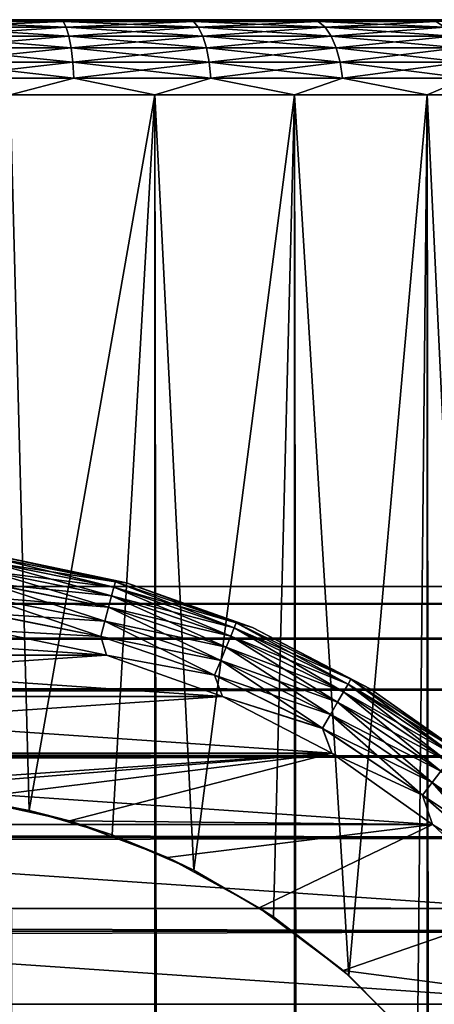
# Model space of a CAD drawing. Extents: x -265 to 265, y 0 to 1307.
# Tile 351 of 356: x 252.09 to 257.6, y 1286.92 to 1300. Entities that reach past the tile are written whole.
import ezdxf

# ---------------------------------------------------------------- set-up
doc = ezdxf.new("R2010")
doc.units = 0
doc.header["$LTSCALE"] = 81.481481
for name, color, linetype in [('118', 7, 'CONTINUOUS'), ('119', 7, 'CONTINUOUS'), ('120', 7, 'CONTINUOUS'), ('123', 7, 'CONTINUOUS'), ('124', 7, 'CONTINUOUS'), ('126', 7, 'CONTINUOUS'), ('129', 7, 'CONTINUOUS'), ('130', 7, 'CONTINUOUS'), ('134', 7, 'CONTINUOUS'), ('138', 7, 'CONTINUOUS'), ('142', 7, 'CONTINUOUS'), ('3', 7, 'CONTINUOUS')]:
    doc.layers.add(name, color=color, linetype=linetype)

msp = doc.modelspace()

# ---------------------------------------------------------------- linework, layer by layer
at = {"layer": '118', "color": 7, "linetype": 'CONTINUOUS'}
for points in [[(251.827, 1300, 13.88), (253.623, 1300, 13.523), (251.827, 1300, -13.88), (251.827, 1300, 13.88)], [(251.827, 1300, -13.88), (253.623, 1300, 13.523), (253.623, 1300, -13.523), (251.827, 1300, -13.88)], [(253.623, 1300, 13.523), (255.358, 1300, 12.934), (253.623, 1300, -13.523), (253.623, 1300, 13.523)], [(253.623, 1300, -13.523), (255.358, 1300, 12.934), (255.358, 1300, -12.934), (253.623, 1300, -13.523)], [(255.358, 1300, 12.934), (257, 1300, 12.124), (255.358, 1300, -12.934), (255.358, 1300, 12.934)], [(255.358, 1300, -12.934), (257, 1300, 12.124), (257, 1300, -12.124), (255.358, 1300, -12.934)], [(257, 1300, 12.124), (258.523, 1300, 11.107), (257, 1300, -12.124), (257, 1300, 12.124)], [(257, 1300, -12.124), (258.523, 1300, 11.107), (258.523, 1300, -11.107), (257, 1300, -12.124)]]:
    msp.add_3dface(points, dxfattribs=at)
at = {"layer": '119', "color": 7, "linetype": 'CONTINUOUS'}
for points in [[(251.958, 1, 14.872), (253.882, 1, 14.489), (251.958, 1299, 14.872), (251.958, 1, 14.872)], [(251.958, 1299, 14.872), (253.882, 1, 14.489), (253.882, 1299, 14.489), (251.958, 1299, 14.872)], [(253.882, 1, 14.489), (255.74, 1, 13.858), (253.882, 1299, 14.489), (253.882, 1, 14.489)], [(253.882, 1299, 14.489), (255.74, 1, 13.858), (255.74, 1299, 13.858), (253.882, 1299, 14.489)], [(255.74, 1, 13.858), (257.5, 1, 12.99), (255.74, 1299, 13.858), (255.74, 1, 13.858)], [(255.74, 1299, 13.858), (257.5, 1, 12.99), (257.5, 1299, 12.99), (255.74, 1299, 13.858)], [(257.5, 1, 12.99), (259.131, 1, 11.9), (257.5, 1299, 12.99), (257.5, 1, 12.99)], [(257.5, 1299, 12.99), (259.131, 1, 11.9), (259.131, 1299, 11.9), (257.5, 1299, 12.99)]]:
    msp.add_3dface(points, dxfattribs=at)
at = {"layer": '120', "color": 7, "linetype": 'CONTINUOUS'}
for points in [[(251.108, 1289.687, -14.959), (251.958, 1299, -14.872), (252.214, 1289.495, -14.836), (251.108, 1289.687, -14.959)], [(251.958, 1299, -14.872), (253.882, 1299, -14.489), (252.214, 1289.495, -14.836), (251.958, 1299, -14.872)], [(252.214, 1289.495, -14.836), (253.882, 1299, -14.489), (253.314, 1289.169, -14.629), (252.214, 1289.495, -14.836)], [(253.314, 1289.169, -14.629), (253.882, 1299, -14.489), (254.401, 1288.7, -14.34), (253.314, 1289.169, -14.629)], [(253.882, 1299, -14.489), (255.74, 1299, -13.858), (254.401, 1288.7, -14.34), (253.882, 1299, -14.489)], [(254.401, 1288.7, -14.34), (255.74, 1299, -13.858), (255.458, 1288.079, -13.972), (254.401, 1288.7, -14.34)], [(255.458, 1288.079, -13.972), (255.74, 1299, -13.858), (256.461, 1287.302, -13.537), (255.458, 1288.079, -13.972)], [(255.74, 1299, -13.858), (257.5, 1299, -12.99), (256.461, 1287.302, -13.537), (255.74, 1299, -13.858)], [(256.461, 1287.302, -13.537), (257.5, 1299, -12.99), (257.374, 1286.379, -13.063), (256.461, 1287.302, -13.537)], [(257.374, 1286.379, -13.063), (257.5, 1299, -12.99), (258.153, 1285.347, -12.591), (257.374, 1286.379, -13.063)], [(257.5, 1299, -12.99), (259.131, 1299, -11.9), (258.153, 1285.347, -12.591), (257.5, 1299, -12.99)]]:
    msp.add_3dface(points, dxfattribs=at)
at = {"layer": '123', "color": 7, "linetype": 'CONTINUOUS'}
for points in [[(252.665, 1299.975, 13.97), (251.827, 1300, 13.88), (250.893, 1299.975, 14.193), (252.665, 1299.975, 13.97)], [(252.665, 1299.975, 13.97), (250.893, 1299.975, 14.193), (252.704, 1299.901, 14.177), (252.665, 1299.975, 13.97)], [(252.704, 1299.901, 14.177), (250.893, 1299.975, 14.193), (250.906, 1299.901, 14.405), (252.704, 1299.901, 14.177)], [(253.623, 1300, 13.523), (251.827, 1300, 13.88), (252.665, 1299.975, 13.97), (253.623, 1300, 13.523)], [(254.395, 1299.975, 13.525), (253.623, 1300, 13.523), (252.665, 1299.975, 13.97), (254.395, 1299.975, 13.525)], [(254.395, 1299.975, 13.525), (252.665, 1299.975, 13.97), (254.46, 1299.901, 13.727), (254.395, 1299.975, 13.525)], [(254.46, 1299.901, 13.727), (252.665, 1299.975, 13.97), (252.704, 1299.901, 14.177), (254.46, 1299.901, 13.727)], [(255.358, 1300, 12.934), (253.623, 1300, 13.523), (254.395, 1299.975, 13.525), (255.358, 1300, 12.934)], [(256.055, 1299.975, 12.868), (255.358, 1300, 12.934), (254.395, 1299.975, 13.525), (256.055, 1299.975, 12.868)], [(256.055, 1299.975, 12.868), (254.395, 1299.975, 13.525), (256.145, 1299.901, 13.059), (256.055, 1299.975, 12.868)], [(256.145, 1299.901, 13.059), (254.395, 1299.975, 13.525), (254.46, 1299.901, 13.727), (256.145, 1299.901, 13.059)], [(257, 1300, 12.124), (255.358, 1300, 12.934), (256.055, 1299.975, 12.868), (257, 1300, 12.124)], [(257.62, 1299.975, 12.008), (257, 1300, 12.124), (256.055, 1299.975, 12.868), (257.62, 1299.975, 12.008)], [(257.62, 1299.975, 12.008), (256.055, 1299.975, 12.868), (257.734, 1299.901, 12.186), (257.62, 1299.975, 12.008)], [(257.734, 1299.901, 12.186), (256.055, 1299.975, 12.868), (256.145, 1299.901, 13.059), (257.734, 1299.901, 12.186)], [(258.523, 1300, 11.107), (257, 1300, 12.124), (257.62, 1299.975, 12.008), (258.523, 1300, 11.107)], [(252.704, 1299.901, 14.177), (250.906, 1299.901, 14.405), (252.74, 1299.782, 14.364), (252.704, 1299.901, 14.177)], [(252.74, 1299.782, 14.364), (250.906, 1299.901, 14.405), (250.918, 1299.782, 14.594), (252.74, 1299.782, 14.364)], [(254.46, 1299.901, 13.727), (252.704, 1299.901, 14.177), (254.519, 1299.782, 13.907), (254.46, 1299.901, 13.727)], [(254.519, 1299.782, 13.907), (252.704, 1299.901, 14.177), (252.74, 1299.782, 14.364), (254.519, 1299.782, 13.907)], [(256.145, 1299.901, 13.059), (254.46, 1299.901, 13.727), (256.226, 1299.782, 13.231), (256.145, 1299.901, 13.059)], [(256.226, 1299.782, 13.231), (254.46, 1299.901, 13.727), (254.519, 1299.782, 13.907), (256.226, 1299.782, 13.231)], [(257.734, 1299.901, 12.186), (256.145, 1299.901, 13.059), (257.835, 1299.782, 12.347), (257.734, 1299.901, 12.186)], [(257.835, 1299.782, 12.347), (256.145, 1299.901, 13.059), (256.226, 1299.782, 13.231), (257.835, 1299.782, 12.347)], [(252.74, 1299.782, 14.364), (250.918, 1299.782, 14.594), (252.77, 1299.624, 14.52), (252.74, 1299.782, 14.364)], [(252.77, 1299.624, 14.52), (250.918, 1299.782, 14.594), (250.928, 1299.624, 14.752), (252.77, 1299.624, 14.52)], [(254.519, 1299.782, 13.907), (252.74, 1299.782, 14.364), (254.568, 1299.624, 14.058), (254.519, 1299.782, 13.907)], [(254.568, 1299.624, 14.058), (252.74, 1299.782, 14.364), (252.77, 1299.624, 14.52), (254.568, 1299.624, 14.058)], [(256.226, 1299.782, 13.231), (254.519, 1299.782, 13.907), (256.294, 1299.624, 13.375), (256.226, 1299.782, 13.231)], [(256.294, 1299.624, 13.375), (254.519, 1299.782, 13.907), (254.568, 1299.624, 14.058), (256.294, 1299.624, 13.375)], [(257.835, 1299.782, 12.347), (256.226, 1299.782, 13.231), (257.92, 1299.624, 12.48), (257.835, 1299.782, 12.347)], [(257.92, 1299.624, 12.48), (256.226, 1299.782, 13.231), (256.294, 1299.624, 13.375), (257.92, 1299.624, 12.48)], [(252.77, 1299.624, 14.52), (250.928, 1299.624, 14.752), (252.792, 1299.434, 14.637), (252.77, 1299.624, 14.52)], [(252.792, 1299.434, 14.637), (250.928, 1299.624, 14.752), (250.936, 1299.434, 14.871), (252.792, 1299.434, 14.637)], [(254.568, 1299.624, 14.058), (252.77, 1299.624, 14.52), (254.605, 1299.434, 14.172), (254.568, 1299.624, 14.058)], [(254.605, 1299.434, 14.172), (252.77, 1299.624, 14.52), (252.792, 1299.434, 14.637), (254.605, 1299.434, 14.172)], [(256.294, 1299.624, 13.375), (254.568, 1299.624, 14.058), (256.344, 1299.434, 13.483), (256.294, 1299.624, 13.375)], [(256.344, 1299.434, 13.483), (254.568, 1299.624, 14.058), (254.605, 1299.434, 14.172), (256.344, 1299.434, 13.483)], [(257.92, 1299.624, 12.48), (256.294, 1299.624, 13.375), (257.984, 1299.434, 12.581), (257.92, 1299.624, 12.48)], [(257.984, 1299.434, 12.581), (256.294, 1299.624, 13.375), (256.344, 1299.434, 13.483), (257.984, 1299.434, 12.581)], [(252.792, 1299.434, 14.637), (250.936, 1299.434, 14.871), (252.806, 1299.223, 14.71), (252.792, 1299.434, 14.637)], [(252.806, 1299.223, 14.71), (250.936, 1299.434, 14.871), (250.94, 1299.223, 14.945), (252.806, 1299.223, 14.71)], [(254.605, 1299.434, 14.172), (252.792, 1299.434, 14.637), (254.628, 1299.223, 14.242), (254.605, 1299.434, 14.172)], [(254.628, 1299.223, 14.242), (252.792, 1299.434, 14.637), (252.806, 1299.223, 14.71), (254.628, 1299.223, 14.242)], [(256.344, 1299.434, 13.483), (254.605, 1299.434, 14.172), (256.376, 1299.223, 13.55), (256.344, 1299.434, 13.483)], [(256.376, 1299.223, 13.55), (254.605, 1299.434, 14.172), (254.628, 1299.223, 14.242), (256.376, 1299.223, 13.55)], [(257.984, 1299.434, 12.581), (256.344, 1299.434, 13.483), (258.024, 1299.223, 12.644), (257.984, 1299.434, 12.581)], [(258.024, 1299.223, 12.644), (256.344, 1299.434, 13.483), (256.376, 1299.223, 13.55), (258.024, 1299.223, 12.644)], [(251.958, 1299, 14.872), (252.806, 1299.223, 14.71), (250.94, 1299.223, 14.945), (251.958, 1299, 14.872)], [(251.958, 1299, 14.872), (253.882, 1299, 14.489), (252.806, 1299.223, 14.71), (251.958, 1299, 14.872)], [(253.882, 1299, 14.489), (254.628, 1299.223, 14.242), (252.806, 1299.223, 14.71), (253.882, 1299, 14.489)], [(253.882, 1299, 14.489), (255.74, 1299, 13.858), (254.628, 1299.223, 14.242), (253.882, 1299, 14.489)], [(255.74, 1299, 13.858), (256.376, 1299.223, 13.55), (254.628, 1299.223, 14.242), (255.74, 1299, 13.858)], [(255.74, 1299, 13.858), (257.5, 1299, 12.99), (256.376, 1299.223, 13.55), (255.74, 1299, 13.858)], [(257.5, 1299, 12.99), (258.024, 1299.223, 12.644), (256.376, 1299.223, 13.55), (257.5, 1299, 12.99)], [(257.5, 1299, 12.99), (259.131, 1299, 11.9), (258.024, 1299.223, 12.644), (257.5, 1299, 12.99)]]:
    msp.add_3dface(points, dxfattribs=at)
at = {"layer": '124', "color": 7, "linetype": 'CONTINUOUS'}
for points in [[(250.893, 1299.975, -14.193), (251.827, 1300, -13.88), (252.665, 1299.975, -13.97), (250.893, 1299.975, -14.193)], [(250.893, 1299.975, -14.193), (252.665, 1299.975, -13.97), (250.906, 1299.901, -14.405), (250.893, 1299.975, -14.193)], [(250.906, 1299.901, -14.405), (252.665, 1299.975, -13.97), (252.704, 1299.901, -14.177), (250.906, 1299.901, -14.405)], [(251.827, 1300, -13.88), (253.623, 1300, -13.523), (252.665, 1299.975, -13.97), (251.827, 1300, -13.88)], [(252.665, 1299.975, -13.97), (253.623, 1300, -13.523), (254.395, 1299.975, -13.525), (252.665, 1299.975, -13.97)], [(252.665, 1299.975, -13.97), (254.395, 1299.975, -13.525), (252.704, 1299.901, -14.177), (252.665, 1299.975, -13.97)], [(252.704, 1299.901, -14.177), (254.395, 1299.975, -13.525), (254.46, 1299.901, -13.727), (252.704, 1299.901, -14.177)], [(253.623, 1300, -13.523), (255.358, 1300, -12.934), (254.395, 1299.975, -13.525), (253.623, 1300, -13.523)], [(254.395, 1299.975, -13.525), (255.358, 1300, -12.934), (256.055, 1299.975, -12.868), (254.395, 1299.975, -13.525)], [(254.395, 1299.975, -13.525), (256.055, 1299.975, -12.868), (254.46, 1299.901, -13.727), (254.395, 1299.975, -13.525)], [(254.46, 1299.901, -13.727), (256.055, 1299.975, -12.868), (256.145, 1299.901, -13.059), (254.46, 1299.901, -13.727)], [(255.358, 1300, -12.934), (257, 1300, -12.124), (256.055, 1299.975, -12.868), (255.358, 1300, -12.934)], [(256.055, 1299.975, -12.868), (257, 1300, -12.124), (257.62, 1299.975, -12.008), (256.055, 1299.975, -12.868)], [(256.055, 1299.975, -12.868), (257.62, 1299.975, -12.008), (256.145, 1299.901, -13.059), (256.055, 1299.975, -12.868)], [(256.145, 1299.901, -13.059), (257.62, 1299.975, -12.008), (257.734, 1299.901, -12.186), (256.145, 1299.901, -13.059)], [(257, 1300, -12.124), (258.523, 1300, -11.107), (257.62, 1299.975, -12.008), (257, 1300, -12.124)], [(250.906, 1299.901, -14.405), (252.704, 1299.901, -14.177), (250.918, 1299.782, -14.594), (250.906, 1299.901, -14.405)], [(250.918, 1299.782, -14.594), (252.704, 1299.901, -14.177), (252.74, 1299.782, -14.364), (250.918, 1299.782, -14.594)], [(252.704, 1299.901, -14.177), (254.46, 1299.901, -13.727), (252.74, 1299.782, -14.364), (252.704, 1299.901, -14.177)], [(252.74, 1299.782, -14.364), (254.46, 1299.901, -13.727), (254.519, 1299.782, -13.907), (252.74, 1299.782, -14.364)], [(254.46, 1299.901, -13.727), (256.145, 1299.901, -13.059), (254.519, 1299.782, -13.907), (254.46, 1299.901, -13.727)], [(254.519, 1299.782, -13.907), (256.145, 1299.901, -13.059), (256.226, 1299.782, -13.231), (254.519, 1299.782, -13.907)], [(256.145, 1299.901, -13.059), (257.734, 1299.901, -12.186), (256.226, 1299.782, -13.231), (256.145, 1299.901, -13.059)], [(256.226, 1299.782, -13.231), (257.734, 1299.901, -12.186), (257.835, 1299.782, -12.347), (256.226, 1299.782, -13.231)], [(250.918, 1299.782, -14.594), (252.74, 1299.782, -14.364), (250.928, 1299.624, -14.752), (250.918, 1299.782, -14.594)], [(250.928, 1299.624, -14.752), (252.74, 1299.782, -14.364), (252.77, 1299.624, -14.52), (250.928, 1299.624, -14.752)], [(252.74, 1299.782, -14.364), (254.519, 1299.782, -13.907), (252.77, 1299.624, -14.52), (252.74, 1299.782, -14.364)], [(252.77, 1299.624, -14.52), (254.519, 1299.782, -13.907), (254.568, 1299.624, -14.058), (252.77, 1299.624, -14.52)], [(254.519, 1299.782, -13.907), (256.226, 1299.782, -13.231), (254.568, 1299.624, -14.058), (254.519, 1299.782, -13.907)], [(254.568, 1299.624, -14.058), (256.226, 1299.782, -13.231), (256.294, 1299.624, -13.375), (254.568, 1299.624, -14.058)], [(256.226, 1299.782, -13.231), (257.835, 1299.782, -12.347), (256.294, 1299.624, -13.375), (256.226, 1299.782, -13.231)], [(256.294, 1299.624, -13.375), (257.835, 1299.782, -12.347), (257.92, 1299.624, -12.48), (256.294, 1299.624, -13.375)], [(250.928, 1299.624, -14.752), (252.77, 1299.624, -14.52), (250.936, 1299.434, -14.871), (250.928, 1299.624, -14.752)], [(250.936, 1299.434, -14.871), (252.77, 1299.624, -14.52), (252.792, 1299.434, -14.637), (250.936, 1299.434, -14.871)], [(252.77, 1299.624, -14.52), (254.568, 1299.624, -14.058), (252.792, 1299.434, -14.637), (252.77, 1299.624, -14.52)], [(252.792, 1299.434, -14.637), (254.568, 1299.624, -14.058), (254.605, 1299.434, -14.172), (252.792, 1299.434, -14.637)], [(254.568, 1299.624, -14.058), (256.294, 1299.624, -13.375), (254.605, 1299.434, -14.172), (254.568, 1299.624, -14.058)], [(254.605, 1299.434, -14.172), (256.294, 1299.624, -13.375), (256.344, 1299.434, -13.483), (254.605, 1299.434, -14.172)], [(256.294, 1299.624, -13.375), (257.92, 1299.624, -12.48), (256.344, 1299.434, -13.483), (256.294, 1299.624, -13.375)], [(256.344, 1299.434, -13.483), (257.92, 1299.624, -12.48), (257.984, 1299.434, -12.581), (256.344, 1299.434, -13.483)], [(250.936, 1299.434, -14.871), (252.792, 1299.434, -14.637), (250.94, 1299.223, -14.945), (250.936, 1299.434, -14.871)], [(250.94, 1299.223, -14.945), (252.792, 1299.434, -14.637), (252.806, 1299.223, -14.71), (250.94, 1299.223, -14.945)], [(252.792, 1299.434, -14.637), (254.605, 1299.434, -14.172), (252.806, 1299.223, -14.71), (252.792, 1299.434, -14.637)], [(252.806, 1299.223, -14.71), (254.605, 1299.434, -14.172), (254.628, 1299.223, -14.242), (252.806, 1299.223, -14.71)], [(254.605, 1299.434, -14.172), (256.344, 1299.434, -13.483), (254.628, 1299.223, -14.242), (254.605, 1299.434, -14.172)], [(254.628, 1299.223, -14.242), (256.344, 1299.434, -13.483), (256.376, 1299.223, -13.55), (254.628, 1299.223, -14.242)], [(256.344, 1299.434, -13.483), (257.984, 1299.434, -12.581), (256.376, 1299.223, -13.55), (256.344, 1299.434, -13.483)], [(256.376, 1299.223, -13.55), (257.984, 1299.434, -12.581), (258.024, 1299.223, -12.644), (256.376, 1299.223, -13.55)], [(251.958, 1299, -14.872), (250.94, 1299.223, -14.945), (252.806, 1299.223, -14.71), (251.958, 1299, -14.872)], [(253.882, 1299, -14.489), (251.958, 1299, -14.872), (252.806, 1299.223, -14.71), (253.882, 1299, -14.489)], [(253.882, 1299, -14.489), (252.806, 1299.223, -14.71), (254.628, 1299.223, -14.242), (253.882, 1299, -14.489)], [(255.74, 1299, -13.858), (253.882, 1299, -14.489), (254.628, 1299.223, -14.242), (255.74, 1299, -13.858)], [(255.74, 1299, -13.858), (254.628, 1299.223, -14.242), (256.376, 1299.223, -13.55), (255.74, 1299, -13.858)], [(257.5, 1299, -12.99), (255.74, 1299, -13.858), (256.376, 1299.223, -13.55), (257.5, 1299, -12.99)], [(257.5, 1299, -12.99), (256.376, 1299.223, -13.55), (258.024, 1299.223, -12.644), (257.5, 1299, -12.99)], [(259.131, 1299, -11.9), (257.5, 1299, -12.99), (258.024, 1299.223, -12.644), (259.131, 1299, -11.9)]]:
    msp.add_3dface(points, dxfattribs=at)
at = {"layer": '126', "color": 7, "linetype": 'CONTINUOUS'}
for points in [[(251.108, 1289.687, -14.959), (252.214, 1289.495, -14.836), (251.388, 1289.651, -25), (251.108, 1289.687, -14.959)], [(251.388, 1289.651, -25), (252.214, 1289.495, -14.836), (252.747, 1289.355, -25), (251.388, 1289.651, -25)], [(252.214, 1289.495, -14.836), (253.314, 1289.169, -14.629), (252.747, 1289.355, -25), (252.214, 1289.495, -14.836)], [(252.747, 1289.355, -25), (253.314, 1289.169, -14.629), (254.05, 1288.869, -25), (252.747, 1289.355, -25)], [(253.314, 1289.169, -14.629), (254.401, 1288.7, -14.34), (254.05, 1288.869, -25), (253.314, 1289.169, -14.629)], [(254.05, 1288.869, -25), (254.401, 1288.7, -14.34), (255.271, 1288.202, -25), (254.05, 1288.869, -25)], [(254.401, 1288.7, -14.34), (255.458, 1288.079, -13.972), (255.271, 1288.202, -25), (254.401, 1288.7, -14.34)], [(255.271, 1288.202, -25), (255.458, 1288.079, -13.972), (256.385, 1287.369, -25), (255.271, 1288.202, -25)], [(255.458, 1288.079, -13.972), (256.461, 1287.302, -13.537), (256.385, 1287.369, -25), (255.458, 1288.079, -13.972)], [(256.385, 1287.369, -25), (256.461, 1287.302, -13.537), (257.369, 1286.385, -25), (256.385, 1287.369, -25)], [(256.461, 1287.302, -13.537), (257.374, 1286.379, -13.063), (257.369, 1286.385, -25), (256.461, 1287.302, -13.537)]]:
    msp.add_3dface(points, dxfattribs=at)
at = {"layer": '129', "color": 7, "linetype": 'CONTINUOUS'}
for points in [[(251.634, 1291.888, -25), (246.762, 1291.555, -25), (253.238, 1291.555, -25), (251.634, 1291.888, -25)], [(246.762, 1291.555, -25), (245.219, 1291.007, -25), (253.238, 1291.555, -25), (246.762, 1291.555, -25)], [(253.238, 1291.555, -25), (245.219, 1291.007, -25), (254.781, 1291.007, -25), (253.238, 1291.555, -25)], [(245.219, 1291.007, -25), (243.765, 1290.253, -25), (254.781, 1291.007, -25), (245.219, 1291.007, -25)], [(254.781, 1291.007, -25), (243.765, 1290.253, -25), (256.235, 1290.253, -25), (254.781, 1291.007, -25)], [(242.427, 1289.309, -25), (250, 1289.75, -25), (256.235, 1290.253, -25), (242.427, 1289.309, -25)], [(243.765, 1290.253, -25), (242.427, 1289.309, -25), (256.235, 1290.253, -25), (243.765, 1290.253, -25)], [(250, 1289.75, -25), (251.388, 1289.651, -25), (256.235, 1290.253, -25), (250, 1289.75, -25)], [(251.388, 1289.651, -25), (252.747, 1289.355, -25), (256.235, 1290.253, -25), (251.388, 1289.651, -25)], [(256.235, 1290.253, -25), (252.747, 1289.355, -25), (257.573, 1289.309, -25), (256.235, 1290.253, -25)], [(252.747, 1289.355, -25), (254.05, 1288.869, -25), (257.573, 1289.309, -25), (252.747, 1289.355, -25)], [(254.05, 1288.869, -25), (255.271, 1288.202, -25), (257.573, 1289.309, -25), (254.05, 1288.869, -25)], [(257.573, 1289.309, -25), (255.271, 1288.202, -25), (258.77, 1288.191, -25), (257.573, 1289.309, -25)], [(255.271, 1288.202, -25), (256.385, 1287.369, -25), (258.77, 1288.191, -25), (255.271, 1288.202, -25)], [(258.77, 1288.191, -25), (256.385, 1287.369, -25), (259.804, 1286.92, -25), (258.77, 1288.191, -25)], [(256.385, 1287.369, -25), (257.369, 1286.385, -25), (259.804, 1286.92, -25), (256.385, 1287.369, -25)], [(259.804, 1286.92, -25), (257.369, 1286.385, -25), (260.655, 1285.521, -25), (259.804, 1286.92, -25)]]:
    msp.add_3dface(points, dxfattribs=at)
at = {"layer": '130', "color": 7, "linetype": 'CONTINUOUS'}
for points in [[(246.762, 1291.555, -75), (248.366, 1291.888, -75), (253.238, 1291.555, -75), (246.762, 1291.555, -75)], [(253.238, 1291.555, -75), (248.366, 1291.888, -75), (251.634, 1291.888, -75), (253.238, 1291.555, -75)], [(245.219, 1291.007, -75), (246.762, 1291.555, -75), (254.781, 1291.007, -75), (245.219, 1291.007, -75)], [(254.781, 1291.007, -75), (246.762, 1291.555, -75), (253.238, 1291.555, -75), (254.781, 1291.007, -75)], [(243.765, 1290.253, -75), (245.219, 1291.007, -75), (256.235, 1290.253, -75), (243.765, 1290.253, -75)], [(256.235, 1290.253, -75), (245.219, 1291.007, -75), (254.781, 1291.007, -75), (256.235, 1290.253, -75)], [(242.427, 1289.309, -75), (243.765, 1290.253, -75), (257.573, 1289.309, -75), (242.427, 1289.309, -75)], [(257.573, 1289.309, -75), (243.765, 1290.253, -75), (256.235, 1290.253, -75), (257.573, 1289.309, -75)], [(241.23, 1288.191, -75), (242.427, 1289.309, -75), (258.77, 1288.191, -75), (241.23, 1288.191, -75)], [(258.77, 1288.191, -75), (242.427, 1289.309, -75), (257.573, 1289.309, -75), (258.77, 1288.191, -75)], [(240.196, 1286.92, -75), (241.23, 1288.191, -75), (259.804, 1286.92, -75), (240.196, 1286.92, -75)], [(259.804, 1286.92, -75), (241.23, 1288.191, -75), (258.77, 1288.191, -75), (259.804, 1286.92, -75)], [(239.345, 1285.521, -75), (240.196, 1286.92, -75), (260.655, 1285.521, -75), (239.345, 1285.521, -75)], [(260.655, 1285.521, -75), (240.196, 1286.92, -75), (259.804, 1286.92, -75), (260.655, 1285.521, -75)]]:
    msp.add_3dface(points, dxfattribs=at)
at = {"layer": '134', "color": 7, "linetype": 'CONTINUOUS'}
for points in [[(253.507, 1292.518, -74), (251.77, 1292.879, -74), (253.507, 1292.518, -26), (253.507, 1292.518, -74)], [(253.507, 1292.518, -26), (251.77, 1292.879, -74), (251.77, 1292.879, -26), (253.507, 1292.518, -26)], [(255.179, 1291.924, -74), (253.507, 1292.518, -74), (255.179, 1291.924, -26), (255.179, 1291.924, -74)], [(255.179, 1291.924, -26), (253.507, 1292.518, -74), (253.507, 1292.518, -26), (255.179, 1291.924, -26)], [(256.755, 1291.107, -74), (255.179, 1291.924, -74), (256.755, 1291.107, -26), (256.755, 1291.107, -74)], [(256.755, 1291.107, -26), (255.179, 1291.924, -74), (255.179, 1291.924, -26), (256.755, 1291.107, -26)], [(258.204, 1290.084, -74), (256.755, 1291.107, -74), (258.204, 1290.084, -26), (258.204, 1290.084, -74)], [(258.204, 1290.084, -26), (256.755, 1291.107, -74), (256.755, 1291.107, -26), (258.204, 1290.084, -26)]]:
    msp.add_3dface(points, dxfattribs=at)
at = {"layer": '138', "color": 7, "linetype": 'CONTINUOUS'}
for points in [[(251.77, 1292.879, -74), (253.358, 1292.533, -74.223), (251.694, 1292.864, -74.223), (251.77, 1292.879, -74)], [(251.77, 1292.879, -74), (253.507, 1292.518, -74), (253.358, 1292.533, -74.223), (251.77, 1292.879, -74)], [(253.339, 1292.461, -74.434), (251.668, 1292.672, -74.624), (251.684, 1292.791, -74.434), (253.339, 1292.461, -74.434)], [(253.358, 1292.533, -74.223), (251.684, 1292.791, -74.434), (251.694, 1292.864, -74.223), (253.358, 1292.533, -74.223)], [(253.339, 1292.461, -74.434), (251.684, 1292.791, -74.434), (253.358, 1292.533, -74.223), (253.339, 1292.461, -74.434)], [(253.308, 1292.346, -74.624), (251.648, 1292.515, -74.782), (251.668, 1292.672, -74.624), (253.308, 1292.346, -74.624)], [(253.308, 1292.346, -74.624), (251.668, 1292.672, -74.624), (253.339, 1292.461, -74.434), (253.308, 1292.346, -74.624)], [(253.267, 1292.193, -74.782), (251.623, 1292.327, -74.901), (251.648, 1292.515, -74.782), (253.267, 1292.193, -74.782)], [(253.267, 1292.193, -74.782), (251.648, 1292.515, -74.782), (253.308, 1292.346, -74.624), (253.267, 1292.193, -74.782)], [(254.965, 1291.987, -74.223), (253.339, 1292.461, -74.434), (253.358, 1292.533, -74.223), (254.965, 1291.987, -74.223)], [(253.507, 1292.518, -74), (254.965, 1291.987, -74.223), (253.358, 1292.533, -74.223), (253.507, 1292.518, -74)], [(253.507, 1292.518, -74), (255.179, 1291.924, -74), (254.965, 1291.987, -74.223), (253.507, 1292.518, -74)], [(254.891, 1291.809, -74.624), (253.267, 1292.193, -74.782), (253.308, 1292.346, -74.624), (254.891, 1291.809, -74.624)], [(254.937, 1291.919, -74.434), (253.308, 1292.346, -74.624), (253.339, 1292.461, -74.434), (254.937, 1291.919, -74.434)], [(254.891, 1291.809, -74.624), (253.308, 1292.346, -74.624), (254.937, 1291.919, -74.434), (254.891, 1291.809, -74.624)], [(254.937, 1291.919, -74.434), (253.339, 1292.461, -74.434), (254.965, 1291.987, -74.223), (254.937, 1291.919, -74.434)], [(253.218, 1292.009, -74.901), (251.595, 1292.117, -74.975), (251.623, 1292.327, -74.901), (253.218, 1292.009, -74.901)], [(253.218, 1292.009, -74.901), (251.623, 1292.327, -74.901), (253.267, 1292.193, -74.782), (253.218, 1292.009, -74.901)], [(253.163, 1291.805, -74.975), (251.634, 1291.888, -75), (251.595, 1292.117, -74.975), (253.163, 1291.805, -74.975)], [(253.163, 1291.805, -74.975), (251.595, 1292.117, -74.975), (253.218, 1292.009, -74.901), (253.163, 1291.805, -74.975)], [(254.831, 1291.662, -74.782), (253.218, 1292.009, -74.901), (253.267, 1292.193, -74.782), (254.831, 1291.662, -74.782)], [(254.831, 1291.662, -74.782), (253.267, 1292.193, -74.782), (254.891, 1291.809, -74.624), (254.831, 1291.662, -74.782)], [(254.758, 1291.487, -74.901), (253.163, 1291.805, -74.975), (253.218, 1292.009, -74.901), (254.758, 1291.487, -74.901)], [(254.758, 1291.487, -74.901), (253.218, 1292.009, -74.901), (254.831, 1291.662, -74.782), (254.758, 1291.487, -74.901)], [(256.487, 1291.237, -74.223), (254.937, 1291.919, -74.434), (254.965, 1291.987, -74.223), (256.487, 1291.237, -74.223)], [(255.179, 1291.924, -74), (256.487, 1291.237, -74.223), (254.965, 1291.987, -74.223), (255.179, 1291.924, -74)], [(253.238, 1291.555, -75), (251.634, 1291.888, -75), (253.163, 1291.805, -74.975), (253.238, 1291.555, -75)], [(256.45, 1291.172, -74.434), (254.891, 1291.809, -74.624), (254.937, 1291.919, -74.434), (256.45, 1291.172, -74.434)], [(256.45, 1291.172, -74.434), (254.937, 1291.919, -74.434), (256.487, 1291.237, -74.223), (256.45, 1291.172, -74.434)], [(255.179, 1291.924, -74), (256.755, 1291.107, -74), (256.487, 1291.237, -74.223), (255.179, 1291.924, -74)], [(254.677, 1291.291, -74.975), (253.238, 1291.555, -75), (253.163, 1291.805, -74.975), (254.677, 1291.291, -74.975)], [(254.677, 1291.291, -74.975), (253.163, 1291.805, -74.975), (254.758, 1291.487, -74.901), (254.677, 1291.291, -74.975)], [(256.391, 1291.069, -74.624), (254.831, 1291.662, -74.782), (254.891, 1291.809, -74.624), (256.391, 1291.069, -74.624)], [(256.391, 1291.069, -74.624), (254.891, 1291.809, -74.624), (256.45, 1291.172, -74.434), (256.391, 1291.069, -74.624)], [(256.311, 1290.932, -74.782), (254.758, 1291.487, -74.901), (254.831, 1291.662, -74.782), (256.311, 1290.932, -74.782)], [(256.311, 1290.932, -74.782), (254.831, 1291.662, -74.782), (256.391, 1291.069, -74.624), (256.311, 1290.932, -74.782)], [(254.781, 1291.007, -75), (253.238, 1291.555, -75), (254.677, 1291.291, -74.975), (254.781, 1291.007, -75)], [(256.217, 1290.767, -74.901), (254.677, 1291.291, -74.975), (254.758, 1291.487, -74.901), (256.217, 1290.767, -74.901)], [(256.217, 1290.767, -74.901), (254.758, 1291.487, -74.901), (256.311, 1290.932, -74.782), (256.217, 1290.767, -74.901)], [(256.111, 1290.584, -74.975), (254.781, 1291.007, -75), (254.677, 1291.291, -74.975), (256.111, 1290.584, -74.975)], [(256.111, 1290.584, -74.975), (254.677, 1291.291, -74.975), (256.217, 1290.767, -74.901), (256.111, 1290.584, -74.975)], [(257.854, 1290.235, -74.434), (256.391, 1291.069, -74.624), (256.45, 1291.172, -74.434), (257.854, 1290.235, -74.434)], [(257.899, 1290.294, -74.223), (256.45, 1291.172, -74.434), (256.487, 1291.237, -74.223), (257.899, 1290.294, -74.223)], [(257.854, 1290.235, -74.434), (256.45, 1291.172, -74.434), (257.899, 1290.294, -74.223), (257.854, 1290.235, -74.434)], [(256.755, 1291.107, -74), (257.899, 1290.294, -74.223), (256.487, 1291.237, -74.223), (256.755, 1291.107, -74)], [(257.781, 1290.14, -74.624), (256.311, 1290.932, -74.782), (256.391, 1291.069, -74.624), (257.781, 1290.14, -74.624)], [(257.781, 1290.14, -74.624), (256.391, 1291.069, -74.624), (257.854, 1290.235, -74.434), (257.781, 1290.14, -74.624)], [(256.755, 1291.107, -74), (258.204, 1290.084, -74), (257.899, 1290.294, -74.223), (256.755, 1291.107, -74)], [(256.235, 1290.253, -75), (254.781, 1291.007, -75), (256.111, 1290.584, -74.975), (256.235, 1290.253, -75)], [(257.684, 1290.014, -74.782), (256.217, 1290.767, -74.901), (256.311, 1290.932, -74.782), (257.684, 1290.014, -74.782)], [(257.684, 1290.014, -74.782), (256.311, 1290.932, -74.782), (257.781, 1290.14, -74.624), (257.684, 1290.014, -74.782)], [(257.569, 1289.864, -74.901), (256.111, 1290.584, -74.975), (256.217, 1290.767, -74.901), (257.569, 1289.864, -74.901)], [(257.569, 1289.864, -74.901), (256.217, 1290.767, -74.901), (257.684, 1290.014, -74.782), (257.569, 1289.864, -74.901)], [(257.44, 1289.696, -74.975), (256.235, 1290.253, -75), (256.111, 1290.584, -74.975), (257.44, 1289.696, -74.975)], [(257.44, 1289.696, -74.975), (256.111, 1290.584, -74.975), (257.569, 1289.864, -74.901), (257.44, 1289.696, -74.975)], [(257.573, 1289.309, -75), (256.235, 1290.253, -75), (257.44, 1289.696, -74.975), (257.573, 1289.309, -75)], [(258.926, 1288.926, -74.782), (257.569, 1289.864, -74.901), (257.684, 1290.014, -74.782), (258.926, 1288.926, -74.782)], [(258.792, 1288.792, -74.901), (257.44, 1289.696, -74.975), (257.569, 1289.864, -74.901), (258.792, 1288.792, -74.901)], [(258.792, 1288.792, -74.901), (257.569, 1289.864, -74.901), (258.926, 1288.926, -74.782), (258.792, 1288.792, -74.901)], [(258.642, 1288.642, -74.975), (257.573, 1289.309, -75), (257.44, 1289.696, -74.975), (258.642, 1288.642, -74.975)], [(258.642, 1288.642, -74.975), (257.44, 1289.696, -74.975), (258.792, 1288.792, -74.901), (258.642, 1288.642, -74.975)], [(258.77, 1288.191, -75), (257.573, 1289.309, -75), (258.642, 1288.642, -74.975), (258.77, 1288.191, -75)]]:
    msp.add_3dface(points, dxfattribs=at)
at = {"layer": '142', "color": 7, "linetype": 'CONTINUOUS'}
for points in [[(251.77, 1292.879, -26), (251.694, 1292.864, -25.779), (253.358, 1292.533, -25.779), (251.77, 1292.879, -26)], [(253.507, 1292.518, -26), (251.77, 1292.879, -26), (253.358, 1292.533, -25.779), (253.507, 1292.518, -26)], [(251.668, 1292.673, -25.377), (253.308, 1292.347, -25.377), (251.684, 1292.791, -25.567), (251.668, 1292.673, -25.377)], [(251.684, 1292.791, -25.567), (253.339, 1292.462, -25.567), (251.694, 1292.864, -25.779), (251.684, 1292.791, -25.567)], [(251.684, 1292.791, -25.567), (253.308, 1292.347, -25.377), (253.339, 1292.462, -25.567), (251.684, 1292.791, -25.567)], [(251.694, 1292.864, -25.779), (253.339, 1292.462, -25.567), (253.358, 1292.533, -25.779), (251.694, 1292.864, -25.779)], [(251.648, 1292.516, -25.218), (253.267, 1292.194, -25.218), (251.668, 1292.673, -25.377), (251.648, 1292.516, -25.218)], [(251.668, 1292.673, -25.377), (253.267, 1292.194, -25.218), (253.308, 1292.347, -25.377), (251.668, 1292.673, -25.377)], [(251.623, 1292.328, -25.099), (253.218, 1292.01, -25.099), (251.648, 1292.516, -25.218), (251.623, 1292.328, -25.099)], [(251.648, 1292.516, -25.218), (253.218, 1292.01, -25.099), (253.267, 1292.194, -25.218), (251.648, 1292.516, -25.218)], [(253.339, 1292.462, -25.567), (254.937, 1291.919, -25.567), (253.358, 1292.533, -25.779), (253.339, 1292.462, -25.567)], [(253.507, 1292.518, -26), (253.358, 1292.533, -25.779), (254.965, 1291.988, -25.779), (253.507, 1292.518, -26)], [(253.358, 1292.533, -25.779), (254.937, 1291.919, -25.567), (254.965, 1291.988, -25.779), (253.358, 1292.533, -25.779)], [(255.179, 1291.924, -26), (253.507, 1292.518, -26), (254.965, 1291.988, -25.779), (255.179, 1291.924, -26)], [(253.267, 1292.194, -25.218), (254.831, 1291.663, -25.218), (253.308, 1292.347, -25.377), (253.267, 1292.194, -25.218)], [(253.308, 1292.347, -25.377), (254.892, 1291.809, -25.377), (253.339, 1292.462, -25.567), (253.308, 1292.347, -25.377)], [(253.308, 1292.347, -25.377), (254.831, 1291.663, -25.218), (254.892, 1291.809, -25.377), (253.308, 1292.347, -25.377)], [(253.339, 1292.462, -25.567), (254.892, 1291.809, -25.377), (254.937, 1291.919, -25.567), (253.339, 1292.462, -25.567)], [(251.595, 1292.118, -25.025), (253.163, 1291.806, -25.025), (251.623, 1292.328, -25.099), (251.595, 1292.118, -25.025)], [(251.623, 1292.328, -25.099), (253.163, 1291.806, -25.025), (253.218, 1292.01, -25.099), (251.623, 1292.328, -25.099)], [(251.595, 1292.118, -25.025), (251.634, 1291.888, -25), (253.163, 1291.806, -25.025), (251.595, 1292.118, -25.025)], [(253.218, 1292.01, -25.099), (254.758, 1291.488, -25.099), (253.267, 1292.194, -25.218), (253.218, 1292.01, -25.099)], [(253.267, 1292.194, -25.218), (254.758, 1291.488, -25.099), (254.831, 1291.663, -25.218), (253.267, 1292.194, -25.218)], [(253.163, 1291.806, -25.025), (254.677, 1291.292, -25.025), (253.218, 1292.01, -25.099), (253.163, 1291.806, -25.025)], [(253.218, 1292.01, -25.099), (254.677, 1291.292, -25.025), (254.758, 1291.488, -25.099), (253.218, 1292.01, -25.099)], [(254.937, 1291.919, -25.567), (256.451, 1291.173, -25.567), (254.965, 1291.988, -25.779), (254.937, 1291.919, -25.567)], [(255.179, 1291.924, -26), (254.965, 1291.988, -25.779), (256.488, 1291.237, -25.779), (255.179, 1291.924, -26)], [(254.965, 1291.988, -25.779), (256.451, 1291.173, -25.567), (256.488, 1291.237, -25.779), (254.965, 1291.988, -25.779)], [(251.634, 1291.888, -25), (253.238, 1291.555, -25), (253.163, 1291.806, -25.025), (251.634, 1291.888, -25)], [(254.892, 1291.809, -25.377), (256.391, 1291.07, -25.377), (254.937, 1291.919, -25.567), (254.892, 1291.809, -25.377)], [(254.937, 1291.919, -25.567), (256.391, 1291.07, -25.377), (256.451, 1291.173, -25.567), (254.937, 1291.919, -25.567)], [(256.755, 1291.107, -26), (255.179, 1291.924, -26), (256.488, 1291.237, -25.779), (256.755, 1291.107, -26)], [(253.163, 1291.806, -25.025), (253.238, 1291.555, -25), (254.677, 1291.292, -25.025), (253.163, 1291.806, -25.025)], [(254.831, 1291.663, -25.218), (256.312, 1290.933, -25.218), (254.892, 1291.809, -25.377), (254.831, 1291.663, -25.218)], [(254.892, 1291.809, -25.377), (256.312, 1290.933, -25.218), (256.391, 1291.07, -25.377), (254.892, 1291.809, -25.377)], [(254.758, 1291.488, -25.099), (256.217, 1290.768, -25.099), (254.831, 1291.663, -25.218), (254.758, 1291.488, -25.099)], [(254.831, 1291.663, -25.218), (256.217, 1290.768, -25.099), (256.312, 1290.933, -25.218), (254.831, 1291.663, -25.218)], [(253.238, 1291.555, -25), (254.781, 1291.007, -25), (254.677, 1291.292, -25.025), (253.238, 1291.555, -25)], [(254.677, 1291.292, -25.025), (256.111, 1290.585, -25.025), (254.758, 1291.488, -25.099), (254.677, 1291.292, -25.025)], [(254.758, 1291.488, -25.099), (256.111, 1290.585, -25.025), (256.217, 1290.768, -25.099), (254.758, 1291.488, -25.099)], [(254.677, 1291.292, -25.025), (254.781, 1291.007, -25), (256.111, 1290.585, -25.025), (254.677, 1291.292, -25.025)], [(256.391, 1291.07, -25.377), (257.781, 1290.141, -25.377), (256.451, 1291.173, -25.567), (256.391, 1291.07, -25.377)], [(256.451, 1291.173, -25.567), (257.854, 1290.235, -25.567), (256.488, 1291.237, -25.779), (256.451, 1291.173, -25.567)], [(256.451, 1291.173, -25.567), (257.781, 1290.141, -25.377), (257.854, 1290.235, -25.567), (256.451, 1291.173, -25.567)], [(256.755, 1291.107, -26), (256.488, 1291.237, -25.779), (257.899, 1290.294, -25.779), (256.755, 1291.107, -26)], [(256.488, 1291.237, -25.779), (257.854, 1290.235, -25.567), (257.899, 1290.294, -25.779), (256.488, 1291.237, -25.779)], [(256.312, 1290.933, -25.218), (257.685, 1290.015, -25.218), (256.391, 1291.07, -25.377), (256.312, 1290.933, -25.218)], [(256.391, 1291.07, -25.377), (257.685, 1290.015, -25.218), (257.781, 1290.141, -25.377), (256.391, 1291.07, -25.377)], [(258.204, 1290.084, -26), (256.755, 1291.107, -26), (257.899, 1290.294, -25.779), (258.204, 1290.084, -26)], [(254.781, 1291.007, -25), (256.235, 1290.253, -25), (256.111, 1290.585, -25.025), (254.781, 1291.007, -25)], [(256.217, 1290.768, -25.099), (257.569, 1289.865, -25.099), (256.312, 1290.933, -25.218), (256.217, 1290.768, -25.099)], [(256.312, 1290.933, -25.218), (257.569, 1289.865, -25.099), (257.685, 1290.015, -25.218), (256.312, 1290.933, -25.218)], [(256.111, 1290.585, -25.025), (257.441, 1289.697, -25.025), (256.217, 1290.768, -25.099), (256.111, 1290.585, -25.025)], [(256.217, 1290.768, -25.099), (257.441, 1289.697, -25.025), (257.569, 1289.865, -25.099), (256.217, 1290.768, -25.099)], [(256.111, 1290.585, -25.025), (256.235, 1290.253, -25), (257.441, 1289.697, -25.025), (256.111, 1290.585, -25.025)], [(256.235, 1290.253, -25), (257.573, 1289.309, -25), (257.441, 1289.697, -25.025), (256.235, 1290.253, -25)], [(257.569, 1289.865, -25.099), (258.792, 1288.792, -25.099), (257.685, 1290.015, -25.218), (257.569, 1289.865, -25.099)], [(257.441, 1289.697, -25.025), (258.643, 1288.643, -25.025), (257.569, 1289.865, -25.099), (257.441, 1289.697, -25.025)], [(257.569, 1289.865, -25.099), (258.643, 1288.643, -25.025), (258.792, 1288.792, -25.099), (257.569, 1289.865, -25.099)], [(257.441, 1289.697, -25.025), (257.573, 1289.309, -25), (258.643, 1288.643, -25.025), (257.441, 1289.697, -25.025)], [(257.573, 1289.309, -25), (258.77, 1288.191, -25), (258.643, 1288.643, -25.025), (257.573, 1289.309, -25)]]:
    msp.add_3dface(points, dxfattribs=at)
at = {"layer": '3', "color": 7, "linetype": 'CONTINUOUS'}
for points in [[(-263, 1292.471, 28.353), (-263, 1292.239, 30.043), (263, 1292.471, 28.353), (-263, 1292.471, 28.353)], [(263, 1292.471, 28.353), (-263, 1292.239, 30.043), (263, 1292.239, 30.043), (263, 1292.471, 28.353)], [(-263, 1292.471, 26.647), (-263, 1292.471, 28.353), (263, 1292.471, 26.647), (-263, 1292.471, 26.647)], [(263, 1292.471, 26.647), (-263, 1292.471, 28.353), (263, 1292.471, 28.353), (263, 1292.471, 26.647)], [(-263, 1292.239, 24.957), (-263, 1292.471, 26.647), (263, 1292.239, 24.957), (-263, 1292.239, 24.957)], [(263, 1292.239, 24.957), (-263, 1292.471, 26.647), (263, 1292.471, 26.647), (263, 1292.239, 24.957)], [(-263, 1292.239, 30.043), (-263, 1291.778, 31.686), (263, 1292.239, 30.043), (-263, 1292.239, 30.043)], [(263, 1292.239, 30.043), (-263, 1291.778, 31.686), (263, 1291.778, 31.686), (263, 1292.239, 30.043)], [(-263, 1291.778, 23.314), (-263, 1292.239, 24.957), (263, 1291.778, 23.314), (-263, 1291.778, 23.314)], [(263, 1291.778, 23.314), (-263, 1292.239, 24.957), (263, 1292.239, 24.957), (263, 1291.778, 23.314)], [(-263, 1291.778, 31.686), (-263, 1291.099, 33.251), (263, 1291.778, 31.686), (-263, 1291.778, 31.686)], [(263, 1291.778, 31.686), (-263, 1291.099, 33.251), (263, 1291.099, 33.251), (263, 1291.778, 31.686)], [(-263, 1291.099, 21.749), (-263, 1291.778, 23.314), (263, 1291.099, 21.749), (-263, 1291.099, 21.749)], [(263, 1291.099, 21.749), (-263, 1291.778, 23.314), (263, 1291.778, 23.314), (263, 1291.099, 21.749)], [(-263, 1291.099, 33.251), (-263, 1290.212, 34.709), (263, 1291.099, 33.251), (-263, 1291.099, 33.251)], [(263, 1291.099, 33.251), (-263, 1290.212, 34.709), (263, 1290.212, 34.709), (263, 1291.099, 33.251)], [(-263, 1290.212, 20.291), (-263, 1291.099, 21.749), (263, 1290.212, 20.291), (-263, 1290.212, 20.291)], [(263, 1290.212, 20.291), (-263, 1291.099, 21.749), (263, 1291.099, 21.749), (263, 1290.212, 20.291)], [(-263, 1290.212, 34.709), (-263, 1289.135, 36.032), (263, 1290.212, 34.709), (-263, 1290.212, 34.709)], [(263, 1290.212, 34.709), (-263, 1289.135, 36.032), (263, 1289.135, 36.032), (263, 1290.212, 34.709)], [(-263, 1289.135, 18.968), (-263, 1290.212, 20.291), (263, 1289.135, 18.968), (-263, 1289.135, 18.968)], [(263, 1289.135, 18.968), (-263, 1290.212, 20.291), (263, 1290.212, 20.291), (263, 1289.135, 18.968)], [(-263, 1289.135, 36.032), (-263, 1287.889, 37.196), (263, 1289.135, 36.032), (-263, 1289.135, 36.032)], [(263, 1289.135, 36.032), (-263, 1287.889, 37.196), (263, 1287.889, 37.196), (263, 1289.135, 36.032)], [(-263, 1287.889, 17.804), (-263, 1289.135, 18.968), (263, 1287.889, 17.804), (-263, 1287.889, 17.804)], [(263, 1287.889, 17.804), (-263, 1289.135, 18.968), (263, 1289.135, 18.968), (263, 1287.889, 17.804)], [(-263, 1287.889, 37.196), (-263, 1286.495, 38.18), (263, 1287.889, 37.196), (-263, 1287.889, 37.196)], [(263, 1287.889, 37.196), (-263, 1286.495, 38.18), (263, 1286.495, 38.18), (263, 1287.889, 37.196)], [(-263, 1286.495, 16.82), (-263, 1287.889, 17.804), (263, 1286.495, 16.82), (-263, 1286.495, 16.82)], [(263, 1286.495, 16.82), (-263, 1287.889, 17.804), (263, 1287.889, 17.804), (263, 1286.495, 16.82)]]:
    msp.add_3dface(points, dxfattribs=at)

doc.saveas('drawing.dxf')
